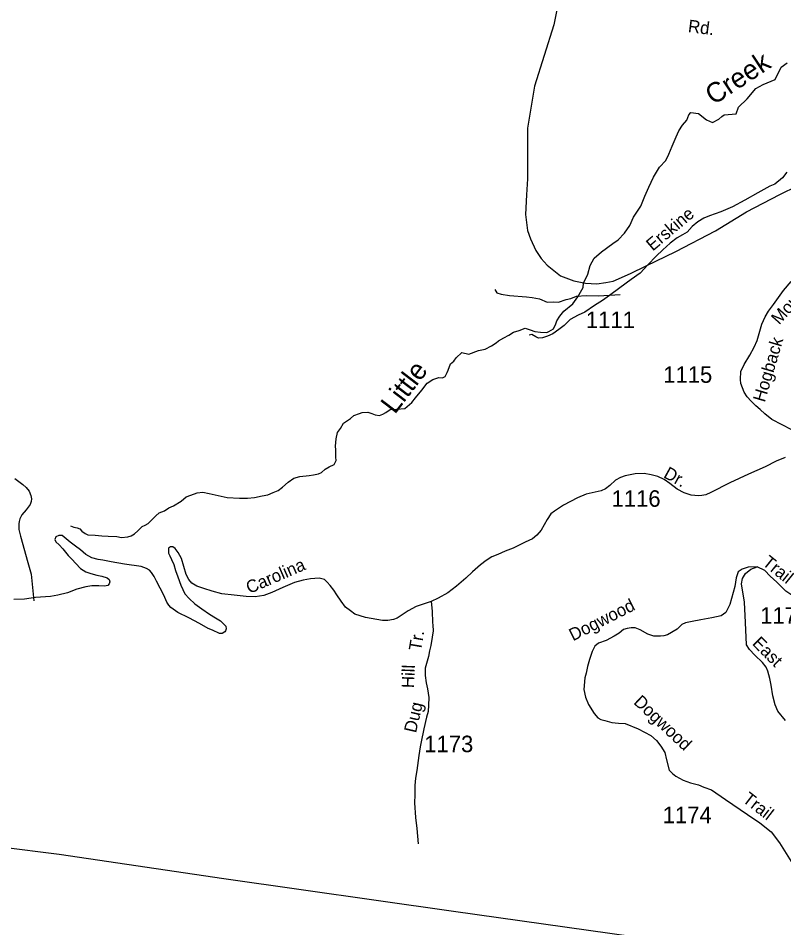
# Model space of a CAD drawing. Extents: x 990631 to 1056237, y 535999 to 585651.
# Drawn here: x 1021960 to 1027764, y 543231 to 550123 of the extents above; entities that cross this region are included whole.
import ezdxf

# ---------------------------------------------------------------- set-up
doc = ezdxf.new("R2010")
doc.units = 0
for name, color, linetype in [('Exist Boundary Political StateLine', 7, 'Continuous'), ('Exist Hydrographic Creek Single Shore', 7, 'Continuous'), ('Exist Hydrographic Creek Single Shore Label', 7, 'Continuous'), ('Exist Railroad Mainline', 7, 'Continuous'), ('Exist Road Non-System Type 51', 7, 'Continuous'), ('Exist Road Secondary Type 51 Attributed', 7, 'Continuous'), ('Exist Road Secondary Type 51 Label', 7, 'Continuous'), ('Exist Road Secondary Type 51 Number Label', 7, 'Continuous')]:
    doc.layers.add(name, color=color, linetype=linetype)

msp = doc.modelspace()

# ---------------------------------------------------------------- linework, layer by layer
at = {"layer": 'Exist Boundary Political StateLine'}
msp.add_lwpolyline([(1021828.4, 543845), (1022271.6, 543788), (1023519.1, 543604.2), (1025260.5, 543357.1), (1027988.1, 542972.4), (1030939.2, 542599.1), (1033617.6, 542331), (1035851.2, 542120.4), (1038357.5, 541881.1), (1041739, 541546), (1044776.2, 541258.8), (1048836.9, 540895), (1053117.6, 540540.8), (1056237.4, 540333.1)], dxfattribs=at)
at = {"layer": 'Exist Hydrographic Creek Single Shore'}
for points in [[(1025966.4, 547742.7), (1025982.7, 547750), (1026017.5, 547770.7), (1026034.9, 547808.1), (1026043.7, 547829.8), (1026065.1, 547865), (1026096.6, 547903.8), (1026164.8, 547959.3), (1026202.8, 548011.9), (1026243.5, 548082.5), (1026246.8, 548114.4), (1026277.5, 548183.4), (1026295.9, 548248.7), (1026326.2, 548305.7), (1026382.1, 548353.6), (1026468.5, 548416.4), (1026507.6, 548444.9), (1026555.6, 548495.1), (1026595.8, 548553.6), (1026624.3, 548616.7), (1026679.4, 548698.7), (1026710.3, 548773.6), (1026741, 548842.6), (1026776, 548919.3), (1026820.8, 548993.7), (1026868.8, 549043.9), (1026892.6, 549093.1), (1026917, 549154.2), (1026947.7, 549223.2), (1026967.4, 549268.6), (1026995.2, 549313.6), (1027028.8, 549350.6), (1027044.6, 549392.2), (1027058, 549409.2), (1027116.9, 549401.7), (1027179.2, 549353.8), (1027223.1, 549332.9), (1027272.6, 549357.8), (1027295.5, 549378.9), (1027310.9, 549391.4), (1027402.9, 549397.7), (1027421.7, 549447.9), (1027487.2, 549512.7), (1027552.2, 549590.3), (1027607.4, 549620.2), (1027699, 549658.7), (1027743.5, 549751.9), (1027790.7, 549784.1)], [(1022357, 546276.9), (1022382.6, 546265.9), (1022406.5, 546261), (1022428.2, 546254.1), (1022443.6, 546237.4), (1022468.9, 546218.5), (1022488.6, 546209.6), (1022542.6, 546207.5), (1022594.4, 546201.5), (1022642.3, 546199.6), (1022708.2, 546195), (1022742.1, 546189.7), (1022790.3, 546193.8), (1022816.6, 546200.8), (1022841.2, 546215.9), (1022866.1, 546239), (1022899.3, 546271.7), (1022921.8, 546282.8), (1022946.3, 546293.9), (1022971.3, 546321), (1023002.6, 546353.8), (1023029.3, 546374.8), (1023068.1, 546391.3), (1023100.9, 546414.1), (1023137.6, 546428.7), (1023195, 546464.5), (1023234.3, 546497.1), (1023268.7, 546509.7), (1023317.4, 546525.9), (1023359.7, 546532.2), (1023407.4, 546522.3), (1023474.9, 546507.7), (1023544.3, 546490.9), (1023638.4, 546487.2), (1023698.3, 546486.9), (1023752.7, 546492.7), (1023809.2, 546504.6), (1023853.6, 546512.9), (1023892.1, 546529.4), (1023930.9, 546545.9), (1023963.7, 546568.7), (1024007.3, 546609), (1024048.5, 546637.5), (1024095, 546651.7), (1024165.4, 546658.9), (1024199.6, 546663.6), (1024235.9, 546670.2), (1024258.3, 546681.4), (1024287.2, 546706.3), (1024318, 546723.1), (1024354.7, 546741.6), (1024371.8, 546771.1), (1024366.8, 546797.4), (1024366.9, 546853.4), (1024366, 546881.5), (1024370.1, 546935.5), (1024381.9, 546983.1), (1024403.1, 547014.4), (1024426.7, 547055.5), (1024478, 547089.6), (1024504.9, 547112.5), (1024547.7, 547128.9), (1024567.9, 547136.2), (1024610.1, 547138.5), (1024641.7, 547127.2), (1024665.4, 547118.3), (1024699.1, 547113), (1024723.5, 547122.1), (1024746, 547135.2), (1024780.9, 547157.9), (1024829.1, 547160), (1024891.4, 547165.5), (1024943.1, 547211.6), (1024972.5, 547246.5), (1025020.7, 547304.8), (1025060.8, 547357.3), (1025104, 547385.7), (1025148.7, 547402), (1025176.6, 547398.8), (1025196.9, 547408.1), (1025212, 547437.5), (1025218.8, 547457.3), (1025236.6, 547504.7), (1025263.5, 547525.7), (1025280.4, 547551.1), (1025322, 547591.5), (1025375.6, 547577.4), (1025450.6, 547604.6), (1025501.1, 547616.6), (1025548.1, 547640.8), (1025583, 547663.5), (1025601.5, 547678.8), (1025642.5, 547701.2), (1025679.3, 547721.8), (1025716.1, 547744.4), (1025758.7, 547756.8), (1025803.4, 547775.1), (1025841, 547761.6), (1025876.6, 547750.1), (1025920.4, 547744.5), (1025966.4, 547742.7)]]:
    msp.add_lwpolyline(points, dxfattribs=at)
at = {"layer": 'Exist Railroad Mainline'}
msp.add_lwpolyline([(1026043.7, 550186.8), (1026021.4, 550073.6), (1025875.1, 549608), (1025820.5, 549289.6), (1025820.7, 548907.3), (1025813.9, 548784.5), (1025807.1, 548634.9), (1025820.7, 548515.9), (1025844.5, 548451.3), (1025885.3, 548363), (1025924.4, 548301.8), (1025970.3, 548250.8), (1026071.5, 548171.3), (1026171.8, 548133.7), (1026259.8, 548116), (1026347.5, 548111.4), (1026415.4, 548119.9), (1026469.8, 548131.8), (1026602.4, 548188.1), (1026719.4, 548246.6), (1026945.6, 548354.8), (1027245.1, 548513.1), (1027481, 548657.3), (1027733.5, 548786.9), (1027868.8, 548852.7)], dxfattribs=at)
at = {"layer": 'Exist Road Non-System Type 51'}
for points in [[(1025573.6, 548067), (1025588.7, 548042.5), (1025622.5, 548031.2), (1025684.1, 548021.2), (1025813.9, 548011), (1025855.9, 548007.5), (1025911.5, 547997.6), (1025970.6, 547971.6), (1026014.8, 547974.3), (1026056.8, 547972.8), (1026115.4, 547990.9), (1026149.8, 547999.8), (1026192.3, 548016.3), (1026266.5, 548021.8), (1026356.5, 548020.8), (1026442.7, 548023.9), (1026522.9, 548029.3)], [(1021935.5, 546635.4), (1021996, 546589.3), (1022019.3, 546566.4), (1022042.4, 546539.8), (1022055.3, 546507.3), (1022060.4, 546481), (1022057.8, 546461.2), (1022051.2, 546439.4), (1022019.7, 546398.4), (1021988.4, 546361.4), (1021973.3, 546329.9), (1021966.7, 546310), (1021964.2, 546292.1), (1021964.7, 546250), (1021977.1, 546199.6), (1022032.5, 545999.6), (1022059.5, 545910.6), (1022078.6, 545708)], [(1025015.1, 544639.2), (1025007.8, 544601.5), (1024997.7, 544537.9), (1024981.8, 544422.2), (1024971.8, 544364.6), (1024967.9, 544308.6), (1024965.7, 544238.7), (1024965.6, 544178.6), (1024971.8, 544066.3), (1024983.1, 543984), (1024993.2, 543867.6)], [(1027731.6, 543875.8), (1027831.9, 543714.7), (1027882.6, 543671), (1027912.2, 543660), (1027943.8, 543649), (1027973.7, 543644), (1028022.2, 543656.4), (1028062.6, 543667), (1028121.8, 543703), (1028173.1, 543741.4), (1028189.7, 543756.9), (1028214.7, 543786), (1028231.4, 543811.4), (1028256.1, 543888.8), (1028265.2, 543922.4), (1028274.4, 543962.2)]]:
    msp.add_lwpolyline(points, dxfattribs=at)
at = {"layer": 'Exist Road Secondary Type 51 Attributed'}
for points in [[(1027786.3, 548956.3), (1027755.3, 548914.9), (1027695.9, 548865.9), (1027658.1, 548849.9), (1027567.7, 548798.8), (1027468.7, 548744.9), (1027375.4, 548693.9), (1027286.5, 548656), (1027202, 548625.3), (1027156.9, 548609.3), (1027111.7, 548580.2), (1027069.5, 548543.7), (1027031.6, 548502.9), (1026996.6, 548482.5), (1026954.4, 548459.2), (1026903.4, 548419.8), (1026848, 548368.8), (1026797, 548319.2), (1026734.4, 548255.1), (1026674.6, 548190.9), (1026607.7, 548143.8)], [(1026607.7, 548143.8), (1026520.2, 548080.1), (1026441.5, 548021.8), (1026389.1, 547983.9), (1026327.9, 547946), (1026256.5, 547895), (1026205.5, 547873.1), (1026144.3, 547839.6), (1026099.1, 547794.4), (1026059.8, 547765.2), (1026013.2, 547731.7), (1025972.4, 547714.2), (1025936, 547701.1), (1025905.4, 547699.6), (1025883.5, 547708.4), (1025852.9, 547725.9), (1025834.7, 547722.2)], [(1027820.6, 547007.8), (1027752, 547041.4), (1027673.4, 547082.2), (1027620.9, 547126), (1027585.9, 547158), (1027551, 547187.2), (1027516, 547222.2), (1027486.9, 547254.3), (1027464.7, 547290), (1027439, 547356.4), (1027436, 547386.4), (1027437.3, 547446.7), (1027464.7, 547499.9), (1027505.5, 547569.6), (1027540.3, 547631), (1027561.9, 547680.4), (1027598.1, 547805.3), (1027622, 547860.4), (1027647.5, 547903.7), (1027685.1, 547954.4), (1027760.8, 548059), (1027819.8, 548128.8)], [(1027773.9, 546795.3), (1027706, 546766.8), (1027621.8, 546725.2), (1027497, 546668.7), (1027355.9, 546601.5), (1027210.6, 546529.3), (1027173.3, 546512.7), (1027142.7, 546507.2), (1027118, 546504.2), (1027062.8, 546508.5), (1027007.6, 546527.2), (1026954.9, 546555.2), (1026898.9, 546598.6), (1026858.1, 546627), (1026808.8, 546650.8), (1026759.5, 546662.7), (1026706, 546674), (1026637.2, 546670.4), (1026562.4, 546655.9), (1026525, 546644), (1026487.7, 546623.2), (1026445.2, 546583.3), (1026411.2, 546557.8), (1026379.8, 546543.3), (1026334.7, 546532.3), (1026265.9, 546516.5), (1026201.3, 546490.2), (1026094.3, 546434.1), (1026024.6, 546388.2), (1025998.3, 546367.8), (1025971.1, 546324.5), (1025924.4, 546243.7), (1025892.1, 546206.3), (1025859, 546178.7), (1025803.7, 546152.4), (1025712.3, 546108.4), (1025651.1, 546085.1), (1025595.8, 546058.8), (1025551.4, 546041.5), (1025508.1, 546015.1), (1025463.9, 545981.1), (1025403.4, 545927.6), (1025353.9, 545881), (1025282.1, 545819.2), (1025217.5, 545769.1), (1025144.9, 545728.6), (1025090.2, 545702.8)], [(1025090.2, 545702.8), (1024977.1, 545665), (1024915.9, 545632.2), (1024833.8, 545576.2), (1024806.3, 545566.8), (1024761.3, 545559.1), (1024722.9, 545560.3), (1024593.9, 545582.5), (1024512.4, 545608.9), (1024478.4, 545633.5), (1024441, 545659.9), (1024408.7, 545707.4), (1024376.4, 545753.3), (1024351.8, 545789), (1024325.5, 545825.6), (1024302.5, 545850.2), (1024281.3, 545870.6), (1024242.7, 545881.5), (1024175.2, 545875), (1024120.5, 545865.4), (1024054.6, 545847.7), (1023966.1, 545810.7), (1023882.5, 545772), (1023821.4, 545749.5), (1023757.1, 545739.9), (1023687.9, 545741.5), (1023596.3, 545751.1), (1023504.6, 545762.4), (1023430.6, 545781.7), (1023367.9, 545802.6), (1023313.2, 545820.3), (1023275.4, 545841.3), (1023252.5, 545870.2), (1023233.8, 545907.6), (1023198.9, 546028.7), (1023172.6, 546075.5), (1023148.8, 546105.2), (1023132.7, 546118.8), (1023114.8, 546117.1), (1023100.4, 546108.6), (1023098.7, 546091.6), (1023100.4, 546068.7), (1023108.5, 546048.4), (1023121.6, 546022.8), (1023139.5, 545983.7), (1023151.4, 545938.6), (1023170.1, 545891.1), (1023194.2, 545826.7), (1023223.2, 545762.4), (1023256.9, 545725.4), (1023300, 545685.8), (1023351.9, 545647.5), (1023410.5, 545607.6), (1023456.4, 545580.6), (1023494.9, 545558), (1023534.5, 545515.8), (1023537.9, 545496.2), (1023532.8, 545481.8), (1023527.7, 545475), (1023506.5, 545461.4), (1023485.3, 545461.5), (1023433.8, 545485.6), (1023400.1, 545500.1), (1023335.7, 545537.1), (1023253.3, 545578.7), (1023170.9, 545619.5), (1023117.4, 545659.4), (1023101.2, 545674.7), (1023087.6, 545697.7), (1023064, 545752.7), (1023009.5, 545857), (1022991.6, 545893.6), (1022971.2, 545924.2), (1022955.1, 545939.9), (1022933.9, 545953.9), (1022891.9, 545968.3), (1022764.9, 545986), (1022665.2, 546003.7), (1022602.5, 546016), (1022566, 546022.8), (1022518.4, 546035.5), (1022471.7, 546061), (1022431.8, 546094.1), (1022393.5, 546122.2), (1022353.6, 546152.8), (1022293.3, 546202.9), (1022266.9, 546203.8), (1022246.5, 546194.4), (1022237.2, 546174), (1022244.8, 546156.2), (1022269.5, 546132.4), (1022297.5, 546102.6), (1022338.3, 546052.5), (1022366, 546024.7), (1022398.2, 545990.9), (1022433.5, 545953.9), (1022473.4, 545928.4), (1022510.8, 545916.9), (1022557.4, 545902.4)], [(1027561.7, 545966.3), (1027493.6, 545963.3), (1027447.7, 545949.7), (1027417.1, 545929.3), (1027401.8, 545883.4), (1027391.6, 545817.1), (1027355.9, 545681.1), (1027325.3, 545619.9), (1027288, 545594.4), (1027218.3, 545580.8), (1027135, 545563.8), (1027070.5, 545551.9), (1027019.5, 545541.7), (1026990.6, 545529.8), (1026954.9, 545494.1), (1026881.9, 545451.2), (1026854.5, 545443.7), (1026829.5, 545441.2), (1026779.5, 545441.2), (1026734.5, 545456.2), (1026674.5, 545488.7), (1026637, 545503.7), (1026606.6, 545503.5), (1026577.7, 545498.4), (1026548.8, 545491.6), (1026516.5, 545462.7), (1026477.5, 545440.6), (1026416.3, 545408.3), (1026358.5, 545387.9), (1026331.3, 545364.1), (1026310.9, 545325), (1026290.6, 545263.8), (1026277, 545211.1), (1026266.8, 545160.1), (1026254.9, 545126.1), (1026247.2, 545036.1), (1026259.7, 544978.6), (1026284.7, 544923.6), (1026327.1, 544856.1), (1026354.6, 544821.1), (1026377.1, 544808.5), (1026407.1, 544801), (1026460.5, 544787.9), (1026511.4, 544782.8), (1026562.1, 544778.5), (1026659.3, 544738.6), (1026756.1, 544689.3), (1026799.5, 544651), (1026832, 544608.5), (1026861.5, 544558.4), (1026875.1, 544504), (1026893.8, 544425.8), (1026920.9, 544400.3), (1026946.4, 544379.1), (1027000.8, 544350.2), (1027056.9, 544330.6), (1027116.3, 544313.6), (1027158.8, 544297.5), (1027216.8, 544275.9), (1027321.8, 544203.4), (1027489.2, 544090.9), (1027581.7, 544025.9), (1027669.2, 543958.3), (1027731.6, 543875.8)], [(1027776.6, 544801), (1027718.4, 544873.3), (1027698.2, 544921.9), (1027680.3, 544988.5), (1027669.2, 545068.6), (1027659.2, 545121.1), (1027644.2, 545176.1), (1027629.2, 545206.1), (1027601.7, 545241.2), (1027544.2, 545296.2), (1027504.2, 545341.2), (1027481.7, 545376.2), (1027474.9, 545544.3), (1027466.4, 545698.9), (1027444.3, 545836.6), (1027451.1, 545879.1), (1027474.9, 545916.5), (1027513.9, 545948.8), (1027561.7, 545966.3)], [(1028643.9, 545674.3), (1028535.1, 545640.3), (1028513.9, 545634.4), (1028491, 545643.7), (1028408.9, 545698.8), (1028363.9, 545733.8), (1028308.9, 545771.3), (1028256.4, 545798.8), (1028207.2, 545800.1), (1028154.5, 545796.7), (1028101.5, 545816.3), (1028067.9, 545837.5), (1028033.9, 545844.3), (1027996.5, 545834.1), (1027952.3, 545806.9), (1027891.2, 545759.3), (1027858.9, 545750.8), (1027818.1, 545755.9), (1027779, 545781.4), (1027711.6, 545851.3), (1027661.7, 545896.3), (1027619.2, 545938.8), (1027561.7, 545966.3)], [(1022557.4, 545902.4), (1022594, 545895.7), (1022634, 545882.9), (1022650.9, 545870.2), (1022654.3, 545851.5), (1022650.1, 545837.1), (1022639.9, 545824.3), (1022615.3, 545819.2), (1022571.1, 545823.5), (1022518.8, 545821.9), (1022473.8, 545813.9), (1022404.6, 545796.2), (1022334.9, 545769.5), (1022261, 545751.2), (1022204.9, 545742.7), (1022090.2, 545733.4), (1022008.7, 545720.2), (1021926.3, 545718.5)], [(1025090.2, 545702.8), (1025098.2, 545630.4), (1025101.5, 545543.5), (1025102.8, 545524.7), (1025104.7, 545482.4), (1025098.2, 545432.5), (1025087, 545371.4), (1025077.3, 545331.1), (1025069.3, 545287.7), (1025045.2, 545199.2), (1025045, 545143.3), (1025053.8, 545087.9), (1025062.5, 545041.3), (1025074.2, 544977.1), (1025071.3, 544918.8), (1025068.3, 544869.2), (1025055.4, 544828), (1025034.3, 544738.6), (1025015.1, 544639.2)]]:
    msp.add_lwpolyline(points, dxfattribs=at)

# ---------------------------------------------------------------- texts
at = {"layer": 'Exist Hydrographic Creek Single Shore Label'}
for s, rotation, p in [('Creek', 33.33508, (1027231.3, 549460.8)), ('Little ', 52.6588, (1024815.4, 547116.7))]:
    msp.add_text(s, height=150, rotation=rotation, dxfattribs=at).set_placement(p)
at = {"layer": 'Exist Road Secondary Type 51 Label'}
for s, rotation, p in [('Rd.', 352.77836, (1027034.1, 550018.7)), ('Erskine', 40.16154, (1026770.1, 548354.2)), ('Mountain', 48.12859, (1027729.6, 547795)), ('Hogback', 73.5904, (1027619.3, 547208.3)), ('Dr.', 331.11546, (1026845.7, 546647.1)), ('Trail', 321.28906, (1027594.8, 545986)), ('Carolina', 23.36446, (1023712.3, 545760.4)), ('Dogwood', 26.82423, (1026165.9, 545401.5)), ('Tr.', 80.31475, (1025013.4, 545324.4)), ('East', 314.82549, (1027518.8, 545381)), ('Hill', 87.89895, (1024961, 545046.1)), ('Dogwood', 316.70102, (1026619.6, 544934.4)), ('Dug', 76.7768, (1024975.4, 544703)), ('Trail', 322.35125, (1027444.2, 544192.1))]:
    msp.add_text(s, height=95, rotation=rotation, dxfattribs=at).set_placement(p)
at = {"layer": 'Exist Road Secondary Type 51 Number Label'}
for s, p in [('1111', (1026263.6, 547775.4)), ('1115', (1026850, 547360.6)), ('1116', (1026458.1, 546421.3)), ('1174', (1027584.8, 545535.4)), ('1173', (1025038.1, 544562)), ('1174', (1026845.8, 544023.9))]:
    msp.add_text(s, height=125, dxfattribs=at).set_placement(p)

doc.saveas('drawing.dxf')
